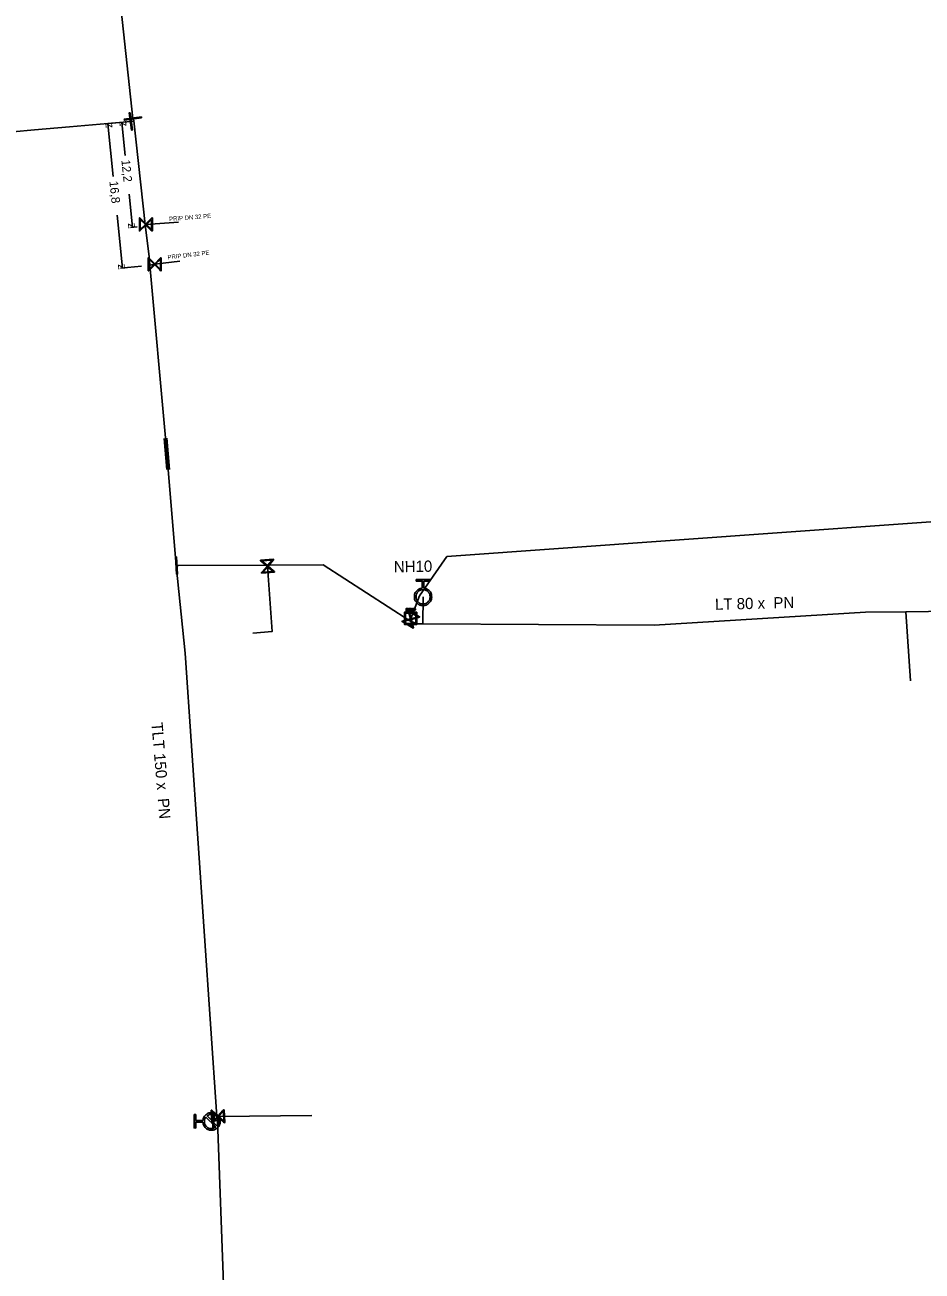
# Model space of a CAD drawing. Extents: x -643544 to -637295, y -1119190 to -1111715.
# Drawn here: x -641854.5 to -641750.6, y -1112525.7 to -1112381.5 of the extents above; entities that cross this region are included whole.
import ezdxf

# ---------------------------------------------------------------- set-up
doc = ezdxf.new("R2010")
doc.units = 0
for name, color, linetype in [('Default', 7, 'Continuous'), ('VP Chránička', 7, 'Continuous'), ('VP Chránička - okraje', 7, 'Continuous'), ('VP Hydrant', 7, 'Continuous'), ('VP Hydrant - popis', 7, 'Continuous'), ('VP Kótování', 7, 'Continuous'), ('VP Popis přípojky', 7, 'Continuous'), ('VP Přípojka', 7, 'Continuous'), ('VP Řad', 7, 'Continuous'), ('VP Řad - popis', 7, 'Continuous'), ('VP Šachta', 7, 'Continuous'), ('VP Šoupě', 7, 'Continuous')]:
    doc.layers.add(name, color=color, linetype=linetype)

msp = doc.modelspace()

# ---------------------------------------------------------------- linework, layer by layer
at = {"layer": 'Default'}
for points in [[(-641808.29, -1112446.69), (-641807.93, -1112446.72), (-641807.68, -1112446.98), (-641807.39, -1112447.27), (-641807.39, -1112447.69), (-641807.39, -1112448.1), (-641807.68, -1112448.39), (-641807.97, -1112448.69), (-641808.39, -1112448.69), (-641808.8, -1112448.69), (-641809.09, -1112448.39), (-641809.39, -1112448.1), (-641809.39, -1112447.69), (-641809.39, -1112447.27), (-641809.1, -1112446.98), (-641808.84, -1112446.72), (-641808.48, -1112446.69)], [(-641808.39, -1112446.87), (-641808.73, -1112446.87), (-641808.96, -1112447.11), (-641809.2, -1112447.35), (-641809.2, -1112447.68), (-641809.2, -1112448.02), (-641808.96, -1112448.26), (-641808.73, -1112448.5), (-641808.39, -1112448.5), (-641808.05, -1112448.5), (-641807.81, -1112448.26), (-641807.58, -1112448.02), (-641807.58, -1112447.68), (-641807.58, -1112447.35), (-641807.81, -1112447.11), (-641808.05, -1112446.87), (-641808.39, -1112446.87)], [(-641810.2, -1112449.03), (-641810.17, -1112449.03), (-641810.15, -1112449.04), (-641810.12, -1112449.04), (-641810.1, -1112449.06), (-641810.09, -1112449.07), (-641810.08, -1112449.09), (-641810.06, -1112449.11), (-641810.06, -1112449.14), (-641810.06, -1112449.19), (-641810.09, -1112449.22), (-641810.12, -1112449.25), (-641810.2, -1112449.25)], [(-641810.2, -1112449.21), (-641810.15, -1112449.21), (-641810.13, -1112449.19), (-641810.11, -1112449.17), (-641810.11, -1112449.14), (-641810.11, -1112449.12), (-641810.12, -1112449.1), (-641810.14, -1112449.09), (-641810.15, -1112449.08), (-641810.17, -1112449.08), (-641810.2, -1112449.08)], [(-641809.81, -1112449.32), (-641809.83, -1112449.29), (-641809.84, -1112449.27), (-641809.86, -1112449.25), (-641809.87, -1112449.25), (-641809.88, -1112449.24), (-641809.89, -1112449.24), (-641809.9, -1112449.23), (-641809.91, -1112449.23)], [(-641809.87, -1112449.19), (-641809.84, -1112449.19), (-641809.82, -1112449.19), (-641809.8, -1112449.18), (-641809.79, -1112449.17), (-641809.78, -1112449.15), (-641809.78, -1112449.13), (-641809.78, -1112449.11), (-641809.8, -1112449.09), (-641809.82, -1112449.08), (-641809.86, -1112449.08)], [(-641809.86, -1112449.03), (-641809.81, -1112449.03), (-641809.79, -1112449.04), (-641809.76, -1112449.05), (-641809.75, -1112449.08), (-641809.73, -1112449.1), (-641809.73, -1112449.13), (-641809.73, -1112449.17), (-641809.76, -1112449.2), (-641809.78, -1112449.22), (-641809.83, -1112449.23), (-641809.81, -1112449.24), (-641809.8, -1112449.25), (-641809.78, -1112449.27), (-641809.76, -1112449.3)], [(-641809.4, -1112449.04), (-641809.37, -1112449.04), (-641809.35, -1112449.04), (-641809.32, -1112449.04), (-641809.3, -1112449.06), (-641809.28, -1112449.07), (-641809.27, -1112449.09), (-641809.26, -1112449.11), (-641809.26, -1112449.14), (-641809.26, -1112449.19), (-641809.29, -1112449.22), (-641809.32, -1112449.25), (-641809.4, -1112449.25)], [(-641809.4, -1112449.21), (-641809.35, -1112449.21), (-641809.33, -1112449.19), (-641809.31, -1112449.17), (-641809.31, -1112449.14), (-641809.31, -1112449.12), (-641809.32, -1112449.1), (-641809.33, -1112449.09), (-641809.35, -1112449.08), (-641809.36, -1112449.08), (-641809.4, -1112449.08)], [(-641833.88, -1112508.32), (-641833.85, -1112507.96), (-641833.59, -1112507.71), (-641833.29, -1112507.42), (-641832.88, -1112507.42), (-641832.46, -1112507.43), (-641832.17, -1112507.72), (-641831.88, -1112508.02), (-641831.89, -1112508.43), (-641831.89, -1112508.85), (-641832.19, -1112509.14), (-641832.48, -1112509.43), (-641832.9, -1112509.42), (-641833.31, -1112509.42), (-641833.6, -1112509.12), (-641833.86, -1112508.86), (-641833.88, -1112508.5)], [(-641833.52, -1112507.91), (-641833.7, -1112508.12), (-641833.7, -1112508.42), (-641833.71, -1112508.75), (-641833.47, -1112508.99), (-641833.24, -1112509.23), (-641832.9, -1112509.24), (-641832.6, -1112509.24), (-641832.39, -1112509.06)], [(-641832.26, -1112508.94), (-641832.08, -1112508.72), (-641832.08, -1112508.43), (-641832.07, -1112508.1), (-641832.31, -1112507.85), (-641832.54, -1112507.61), (-641832.88, -1112507.61), (-641833.17, -1112507.61), (-641833.39, -1112507.78)]]:
    msp.add_open_spline(points, degree=3, dxfattribs=at)
at = {"layer": 'VP Chránička'}
msp.add_lwpolyline([(-641838.21, -1112429.35), (-641837.91, -1112432.94)], dxfattribs=at)
at = {"layer": 'VP Chránička - okraje'}
for points in [[(-641838.06, -1112432.95), (-641838.36, -1112429.36)], [(-641838.06, -1112429.34), (-641837.76, -1112432.93)]]:
    msp.add_lwpolyline(points, dxfattribs=at)
at = {"layer": 'VP Hydrant'}
for points in [[(-641808.48, -1112446.69), (-641808.48, -1112445.87), (-641809.17, -1112445.87), (-641809.17, -1112445.69), (-641807.6, -1112445.69), (-641807.6, -1112445.87), (-641808.29, -1112445.87), (-641808.29, -1112446.69)], [(-641833.88, -1112508.5), (-641834.71, -1112508.5), (-641834.71, -1112509.19), (-641834.9, -1112509.18), (-641834.88, -1112507.62), (-641834.7, -1112507.62), (-641834.7, -1112508.31), (-641833.88, -1112508.32)], [(-641832.39, -1112509.06), (-641833.52, -1112507.91)], [(-641833.39, -1112507.78), (-641832.26, -1112508.94)]]:
    msp.add_lwpolyline(points, dxfattribs=at)
at = {"layer": 'VP Kótování'}
for points in [[(-641842.73, -1112392.7), (-641845.15, -1112392.95)], [(-641844.27, -1112399.04), (-641844.9, -1112392.93)], [(-641842.73, -1112392.7), (-641843.52, -1112392.78)], [(-641842.87, -1112396.58), (-641843.27, -1112392.76)], [(-641842.41, -1112401.07), (-641842.01, -1112404.89)], [(-641843.8, -1112403.52), (-641843.17, -1112409.64)], [(-641841.47, -1112404.84), (-641842.26, -1112404.92)], [(-641840.99, -1112409.41), (-641843.42, -1112409.66)]]:
    msp.add_lwpolyline(points, dxfattribs=at)
at = {"layer": 'VP Přípojka'}
for points in [[(-641809.91, -1112450.48), (-641809.8, -1112450.28), (-641809.82, -1112450.18), (-641808.78, -1112447.58), (-641805.63, -1112443.01), (-641714.04, -1112436.47), (-641703.79, -1112382.37), (-641642.66, -1112382.2)], [(-641840.56, -1112404.58), (-641840.48, -1112404.58), (-641836.72, -1112404.3)], [(-641840.02, -1112409.28), (-641839.45, -1112409.19), (-641836.55, -1112408.84)], [(-641826.4, -1112444.01), (-641826.39, -1112444.15), (-641825.86, -1112451.71), (-641828.08, -1112451.9)], [(-641808.39, -1112447.69), (-641808.42, -1112450.81)], [(-641752.5, -1112449.42), (-641751.93, -1112457.41)], [(-641832.2, -1112508.33), (-641832.65, -1112508.38), (-641832.89, -1112508.42)], [(-641832.28, -1112507.84), (-641832.12, -1112507.85), (-641821.28, -1112507.73)]]:
    msp.add_lwpolyline(points, dxfattribs=at)
at = {"layer": 'VP Řad'}
for points in [[(-641852.7, -1112270.5), (-641852.65, -1112271.59), (-641852.46, -1112275.19), (-641851.09, -1112292.4), (-641850.28, -1112302.62), (-641850.1, -1112304.85), (-641849.45, -1112313.01), (-641848.2, -1112328.08), (-641845.79, -1112361), (-641845.73, -1112361.86), (-641844.97, -1112368.19), (-641843.62, -1112377.23), (-641841.98, -1112392.32), (-641841.89, -1112392.58)], [(-641849.33, -1112393.28), (-641842.23, -1112392.65), (-641841.89, -1112392.61)], [(-641841.89, -1112392.58), (-641840.56, -1112404.58), (-641840.11, -1112408.32), (-641840.02, -1112409.28), (-641838.21, -1112429.3), (-641836.98, -1112444.06)], [(-641858.43, -1112394.09), (-641853.37, -1112393.64), (-641849.33, -1112393.28)], [(-641836.98, -1112444.06), (-641836.95, -1112444.06), (-641836.72, -1112444.08), (-641826.4, -1112444.01), (-641819.94, -1112443.97), (-641809.91, -1112450.48), (-641809.06, -1112450.81), (-641808.42, -1112450.81), (-641781.61, -1112450.97), (-641757.14, -1112449.47), (-641752.5, -1112449.42), (-641749.88, -1112449.39), (-641731.76, -1112448.94)], [(-641836.98, -1112444.06), (-641835.95, -1112454.2), (-641832.28, -1112507.84), (-641832.2, -1112508.33), (-641831.47, -1112528.32), (-641829.81, -1112563.51), (-641828.48, -1112591.77), (-641828.2, -1112593.77), (-641827.99, -1112595.32), (-641825.74, -1112598.69), (-641820.77, -1112606.12), (-641820.89, -1112614.72), (-641821.19, -1112624.68), (-641821.21, -1112625.3)]]:
    msp.add_lwpolyline(points, dxfattribs=at)
at = {"layer": 'VP Šachta'}
for points in [[(-641809.12, -1112449.46), (-641809.12, -1112450.91), (-641810.53, -1112450.91), (-641810.53, -1112449.46), (-641809.12, -1112449.46)], [(-641810.34, -1112449.39), (-641810.34, -1112449.03), (-641810.2, -1112449.03)], [(-641810.2, -1112449.25), (-641810.29, -1112449.25), (-641810.29, -1112449.39), (-641810.34, -1112449.39)], [(-641810.2, -1112449.08), (-641810.29, -1112449.08), (-641810.29, -1112449.21)], [(-641810.29, -1112449.21), (-641810.2, -1112449.21)], [(-641810.02, -1112449.39), (-641810.02, -1112449.03), (-641809.86, -1112449.03)], [(-641809.91, -1112449.23), (-641809.97, -1112449.23), (-641809.97, -1112449.39), (-641810.02, -1112449.39)], [(-641809.86, -1112449.08), (-641809.97, -1112449.08), (-641809.97, -1112449.19)], [(-641809.97, -1112449.19), (-641809.87, -1112449.19)], [(-641809.76, -1112449.3), (-641809.7, -1112449.39), (-641809.76, -1112449.39), (-641809.81, -1112449.32)], [(-641809.65, -1112449.4), (-641809.65, -1112449.04), (-641809.61, -1112449.04), (-641809.61, -1112449.4), (-641809.65, -1112449.4)], [(-641809.53, -1112449.4), (-641809.53, -1112449.04), (-641809.4, -1112449.04)], [(-641809.4, -1112449.25), (-641809.49, -1112449.25), (-641809.49, -1112449.4), (-641809.53, -1112449.4)], [(-641809.4, -1112449.08), (-641809.49, -1112449.08), (-641809.49, -1112449.21)], [(-641809.49, -1112449.21), (-641809.4, -1112449.21)], [(-641810.41, -1112449.58), (-641810.41, -1112450.79), (-641809.24, -1112450.79), (-641809.24, -1112449.58), (-641810.41, -1112449.58)]]:
    msp.add_lwpolyline(points, dxfattribs=at)
at = {"layer": 'VP Šoupě'}
for points in [[(-641842.3, -1112391.65), (-641842.04, -1112393.63), (-641842.16, -1112393.65), (-641842.42, -1112391.67), (-641842.3, -1112391.65)], [(-641840.98, -1112392.25), (-641842.96, -1112392.52), (-641842.98, -1112392.39), (-641841, -1112392.13), (-641840.98, -1112392.25)], [(-641839.73, -1112403.83), (-641839.73, -1112405.33), (-641839.8, -1112405.33), (-641839.89, -1112405.24), (-641840.48, -1112404.65), (-641841.17, -1112405.33), (-641841.23, -1112405.33), (-641841.23, -1112403.83), (-641841.17, -1112403.83), (-641840.48, -1112404.52), (-641839.89, -1112403.93), (-641839.8, -1112403.83), (-641839.73, -1112403.83)], [(-641841.14, -1112405.18), (-641840.54, -1112404.59), (-641841.14, -1112403.99), (-641841.14, -1112405.18)], [(-641839.83, -1112403.99), (-641840.42, -1112404.59), (-641839.83, -1112405.18), (-641839.83, -1112403.99)], [(-641838.7, -1112408.44), (-641838.7, -1112409.94), (-641838.77, -1112409.94), (-641838.86, -1112409.84), (-641839.45, -1112409.25), (-641840.14, -1112409.94), (-641840.2, -1112409.94), (-641840.2, -1112408.44), (-641840.14, -1112408.44), (-641839.45, -1112409.13), (-641838.86, -1112408.53), (-641838.77, -1112408.44), (-641838.7, -1112408.44)], [(-641840.11, -1112409.79), (-641839.51, -1112409.19), (-641840.11, -1112408.59), (-641840.11, -1112409.79)], [(-641838.8, -1112408.6), (-641839.39, -1112409.19), (-641838.8, -1112409.78), (-641838.8, -1112408.6)], [(-641836.94, -1112443.06), (-641836.83, -1112445.06), (-641836.95, -1112445.06), (-641837.06, -1112443.07), (-641836.94, -1112443.06)], [(-641825.58, -1112444.83), (-641827.08, -1112444.95), (-641827.08, -1112444.89), (-641827, -1112444.79), (-641826.45, -1112444.15), (-641827.19, -1112443.52), (-641827.2, -1112443.46), (-641825.7, -1112443.34), (-641825.69, -1112443.4), (-641826.33, -1112444.14), (-641825.69, -1112444.69), (-641825.59, -1112444.77), (-641825.58, -1112444.83)], [(-641827.04, -1112443.54), (-641826.39, -1112444.08), (-641825.85, -1112443.44), (-641827.04, -1112443.54)], [(-641825.75, -1112444.75), (-641826.38, -1112444.21), (-641826.93, -1112444.85), (-641825.75, -1112444.75)], [(-641810.08, -1112449.26), (-641808.78, -1112450), (-641808.81, -1112450.06), (-641808.93, -1112450.09), (-641809.74, -1112450.31), (-641809.49, -1112451.25), (-641809.52, -1112451.3), (-641810.82, -1112450.56), (-641810.79, -1112450.5), (-641809.85, -1112450.25), (-641810.07, -1112449.44), (-641810.11, -1112449.31), (-641810.08, -1112449.26)], [(-641809.99, -1112449.42), (-641809.77, -1112450.22), (-641808.96, -1112450), (-641809.99, -1112449.42)], [(-641809.61, -1112451.15), (-641809.83, -1112450.33), (-641810.64, -1112450.55), (-641809.61, -1112451.15)], [(-641831.41, -1112507.07), (-641831.34, -1112508.56), (-641831.41, -1112508.57), (-641831.5, -1112508.48), (-641832.12, -1112507.91), (-641832.77, -1112508.63), (-641832.84, -1112508.63), (-641832.91, -1112507.13), (-641832.84, -1112507.13), (-641832.12, -1112507.79), (-641831.56, -1112507.17), (-641831.47, -1112507.07), (-641831.41, -1112507.07)], [(-641832.75, -1112508.47), (-641832.18, -1112507.85), (-641832.81, -1112507.28), (-641832.75, -1112508.47)], [(-641832.58, -1112507.63), (-641832.63, -1112509.13), (-641832.72, -1112509.13), (-641832.67, -1112507.63), (-641832.58, -1112507.63)], [(-641831.49, -1112507.23), (-641832.06, -1112507.85), (-641831.44, -1112508.41), (-641831.49, -1112507.23)]]:
    msp.add_lwpolyline(points, dxfattribs=at)

# ---------------------------------------------------------------- texts
at = {"layer": 'VP Hydrant - popis'}
msp.add_text('NH10', height=1.3, rotation=1, dxfattribs=at).set_placement((-641811.76, -1112444.86))
at = {"layer": 'VP Kótování'}
for s, rotation, p in [('z', 95.9213, (-641844.35, -1112393.37)), ('z', 95.9213, (-641842.72, -1112393.2)), ('12,2', 275.9213, (-641843.32, -1112397.13)), ('16,8', 275.9213, (-641844.71, -1112399.59)), ('z', 275.9213, (-641842.56, -1112404.45)), ('z', 275.9213, (-641843.72, -1112409.19))]:
    msp.add_text(s, height=1, rotation=rotation, dxfattribs=at).set_placement(p)
at = {"layer": 'VP Popis přípojky'}
for rotation, p in [(4.4441, (-641837.77, -1112404.2)), (6.486, (-641837.94, -1112408.63))]:
    msp.add_text('PRIP DN 32 PE', height=0.5, rotation=rotation, dxfattribs=at).set_placement(p)
at = {"layer": 'VP Řad - popis'}
for s, rotation, p in [('LT 80 x  PN ', 1.388, (-641774.57, -1112449.2)), ('TLT 150 x  PN ', 274.7481, (-641839.84, -1112462.29))]:
    msp.add_text(s, height=1.3, rotation=rotation, dxfattribs=at).set_placement(p)

doc.saveas('drawing.dxf')
